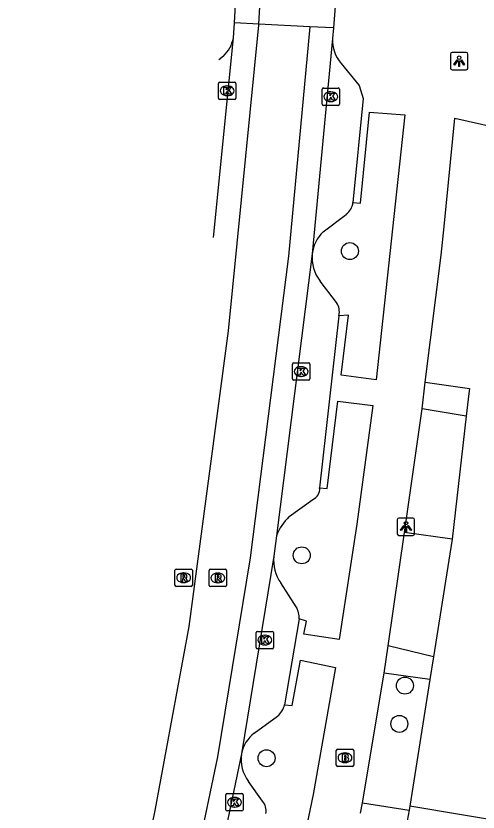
# Model space of a CAD drawing. Extents: x 163686 to 164493, y 382719 to 383870.
# Drawn here: x 163839.64 to 163866.23, y 383569.32 to 383615.18 of the extents above; entities that cross this region are included whole.
import ezdxf

# ---------------------------------------------------------------- set-up
doc = ezdxf.new("R2010")
doc.units = 0
for name, color, linetype in [('IMGEO_Boom', 7, 'Continuous'), ('IMGEO_Brandkraan', 7, 'Continuous'), ('IMGEO_Grasland_overig', 7, 'Continuous'), ('IMGEO_Groenvoorziening', 7, 'Continuous'), ('IMGEO_Kolk', 7, 'Continuous'), ('IMGEO_Lichtpunt', 7, 'Continuous'), ('IMGEO_Parkeervlak_open', 7, 'Continuous'), ('IMGEO_Rijbaan_lokaal_open', 7, 'Continuous'), ('IMGEO_Rioolput', 7, 'Continuous'), ('IMGEO_Voetpad_open', 7, 'Continuous')]:
    doc.layers.add(name, color=color, linetype=linetype)

msp = doc.modelspace()

# ---------------------------------------------------------------- linework, layer by layer
at = {"layer": 'IMGEO_Boom'}
for centre in [(163858.851, 383601.634), (163856.082, 383584.106), (163862.02, 383576.6), (163861.697, 383574.398), (163854.054, 383572.421)]:
    msp.add_circle(centre, 0.489, dxfattribs=at)
at = {"layer": 'IMGEO_Brandkraan'}
for p, q in [((163858.069, 383572.021), (163858.069, 383572.873)), ((163858.144, 383572.947), (163858.996, 383572.947)), ((163859.07, 383572.873), (163859.07, 383572.021)), ((163858.557, 383572.727), (163858.582, 383572.727)), ((163858.996, 383571.947), (163858.144, 383571.947)), ((163858.58, 383572.167), (163858.555, 383572.167))]:
    msp.add_line(p, q, dxfattribs=at)
for points in [[(163858.069, 383572.021), (163858.069, 383572.873)], [(163858.144, 383572.947), (163858.996, 383572.947)], [(163859.07, 383572.873), (163859.07, 383572.021)], [(163858.417, 383572.647), (163858.417, 383572.247), (163858.63, 383572.247)], [(163858.648, 383572.647), (163858.417, 383572.647)], [(163858.596, 383572.566), (163858.542, 383572.566), (163858.542, 383572.49)], [(163858.542, 383572.49), (163858.595, 383572.49)], [(163858.604, 383572.414), (163858.542, 383572.414), (163858.542, 383572.333)], [(163858.996, 383571.947), (163858.144, 383571.947)], [(163858.542, 383572.333), (163858.604, 383572.333)]]:
    msp.add_lwpolyline(points, dxfattribs=at)
for centre, radius, start, end in [((163858.146, 383572.871), 0.0765, 91.552, 178.448), ((163858.146, 383572.871), 0.0765, 91.552, 178.448), ((163858.994, 383572.871), 0.0765, 1.552, 88.448), ((163858.994, 383572.871), 0.0765, 1.552, 88.448), ((163858.597, 383572.528), 0.0379, 267.8285, 90.9355), ((163858.605, 383572.373), 0.0404, 269.8759, 90.5077), ((163858.652, 383572.502), 0.145, 59.4692, 91.5367), ((163858.677, 383572.549), 0.0922, 285.5137, 58.1501), ((163858.682, 383572.357), 0.105, 301.3115, 78.989), ((163858.146, 383572.023), 0.0765, 181.552, 268.448), ((163858.146, 383572.023), 0.0765, 181.552, 268.448), ((163858.636, 383572.498), 0.251, 268.6676, 293.5347), ((163858.994, 383572.023), 0.0765, 271.552, 358.448), ((163858.994, 383572.023), 0.0765, 271.552, 358.448)]:
    msp.add_arc(centre, radius, start, end, dxfattribs=at)
for centre, major_axis, ratio, start_param, end_param in [((163858.556, 383572.447), (-0.387, 0.002), 0.722429, 4.712389, 7.853982), ((163858.581, 383572.447), (-0.39, 0.002), 0.717154, 1.570796, 4.712389)]:
    msp.add_ellipse(centre, major_axis=major_axis, ratio=ratio, start_param=start_param, end_param=end_param, dxfattribs=at)
at = {"layer": 'IMGEO_Grasland_overig'}
for points in [[(163865.55, 383592.122), (163864.733, 383585.039)], [(163864.733, 383585.039), (163861.996, 383585.43)], [(163864.733, 383585.039), (163863.665, 383578.262)]]:
    msp.add_lwpolyline(points, dxfattribs=at)
at = {"layer": 'IMGEO_Groenvoorziening'}
msp.add_lwpolyline([(163863.459, 383576.954), (163862.31, 383569.665)], dxfattribs=at)
at = {"layer": 'IMGEO_Kolk'}
for p, q in [((163851.286, 383610.44), (163851.286, 383611.292)), ((163851.361, 383611.366), (163852.213, 383611.366)), ((163851.774, 383611.146), (163851.799, 383611.146)), ((163852.287, 383611.292), (163852.287, 383610.44)), ((163857.251, 383610.1), (163857.251, 383610.952)), ((163857.326, 383611.026), (163858.178, 383611.026)), ((163858.252, 383610.952), (163858.252, 383610.1)), ((163851.797, 383610.586), (163851.772, 383610.586)), ((163857.739, 383610.806), (163857.764, 383610.806)), ((163852.213, 383610.366), (163851.361, 383610.366)), ((163858.178, 383610.026), (163857.326, 383610.026)), ((163857.762, 383610.246), (163857.737, 383610.246)), ((163855.544, 383594.267), (163855.544, 383595.119)), ((163855.619, 383595.193), (163856.471, 383595.193)), ((163856.032, 383594.973), (163856.057, 383594.973)), ((163856.545, 383595.119), (163856.545, 383594.267)), ((163856.055, 383594.413), (163856.03, 383594.413)), ((163856.471, 383594.193), (163855.619, 383594.193)), ((163853.46, 383578.8), (163853.46, 383579.652)), ((163853.535, 383579.726), (163854.387, 383579.726)), ((163853.948, 383579.506), (163853.973, 383579.506)), ((163854.461, 383579.652), (163854.461, 383578.8)), ((163853.971, 383578.946), (163853.946, 383578.946)), ((163854.387, 383578.726), (163853.535, 383578.726)), ((163851.708, 383569.456), (163851.708, 383570.308)), ((163851.783, 383570.382), (163852.635, 383570.382)), ((163852.196, 383570.162), (163852.221, 383570.162)), ((163852.709, 383570.308), (163852.709, 383569.456)), ((163852.635, 383569.382), (163851.783, 383569.382)), ((163852.219, 383569.602), (163852.194, 383569.602))]:
    msp.add_line(p, q, dxfattribs=at)
for points in [[(163851.286, 383610.44), (163851.286, 383611.292)], [(163851.361, 383611.366), (163852.213, 383611.366)], [(163851.607, 383611.066), (163851.73, 383611.066), (163851.73, 383610.915), (163851.86, 383611.066), (163852.024, 383611.066), (163851.878, 383610.915), (163852.031, 383610.666), (163851.879, 383610.666), (163851.794, 383610.83), (163851.73, 383610.763), (163851.73, 383610.666), (163851.607, 383610.666), (163851.607, 383611.066)], [(163852.287, 383611.292), (163852.287, 383610.44)], [(163857.251, 383610.1), (163857.251, 383610.952)], [(163857.326, 383611.026), (163858.178, 383611.026)], [(163858.252, 383610.952), (163858.252, 383610.1)], [(163857.572, 383610.726), (163857.695, 383610.726), (163857.695, 383610.575), (163857.825, 383610.726), (163857.989, 383610.726), (163857.843, 383610.575), (163857.996, 383610.326), (163857.844, 383610.326), (163857.759, 383610.49), (163857.695, 383610.423), (163857.695, 383610.326), (163857.572, 383610.326), (163857.572, 383610.726)], [(163852.213, 383610.366), (163851.361, 383610.366)], [(163858.178, 383610.026), (163857.326, 383610.026)], [(163855.544, 383594.267), (163855.544, 383595.119)], [(163855.619, 383595.193), (163856.471, 383595.193)], [(163855.865, 383594.893), (163855.988, 383594.893), (163855.988, 383594.742), (163856.118, 383594.893), (163856.282, 383594.893), (163856.136, 383594.742), (163856.289, 383594.493), (163856.137, 383594.493), (163856.052, 383594.657), (163855.988, 383594.59), (163855.988, 383594.493), (163855.865, 383594.493), (163855.865, 383594.893)], [(163856.545, 383595.119), (163856.545, 383594.267)], [(163856.471, 383594.193), (163855.619, 383594.193)], [(163853.46, 383578.8), (163853.46, 383579.652)], [(163853.535, 383579.726), (163854.387, 383579.726)], [(163853.781, 383579.426), (163853.904, 383579.426), (163853.904, 383579.275), (163854.034, 383579.426), (163854.198, 383579.426), (163854.052, 383579.275), (163854.205, 383579.026), (163854.053, 383579.026), (163853.968, 383579.19), (163853.904, 383579.123), (163853.904, 383579.026), (163853.781, 383579.026), (163853.781, 383579.426)], [(163854.461, 383579.652), (163854.461, 383578.8)], [(163854.387, 383578.726), (163853.535, 383578.726)], [(163851.708, 383569.456), (163851.708, 383570.308)], [(163851.783, 383570.382), (163852.635, 383570.382)], [(163852.709, 383570.308), (163852.709, 383569.456)], [(163852.029, 383570.082), (163852.152, 383570.082), (163852.152, 383569.931), (163852.282, 383570.082), (163852.446, 383570.082), (163852.3, 383569.931), (163852.453, 383569.682), (163852.301, 383569.682), (163852.216, 383569.846), (163852.152, 383569.779), (163852.152, 383569.682), (163852.029, 383569.682), (163852.029, 383570.082)], [(163852.635, 383569.382), (163851.783, 383569.382)]]:
    msp.add_lwpolyline(points, dxfattribs=at)
for centre, start, end in [((163851.363, 383611.29), 91.552, 178.448), ((163851.363, 383611.29), 91.552, 178.448), ((163852.211, 383611.29), 1.552, 88.448), ((163852.211, 383611.29), 1.552, 88.448), ((163857.328, 383610.95), 91.552, 178.448), ((163857.328, 383610.95), 91.552, 178.448), ((163858.176, 383610.95), 1.552, 88.448), ((163858.176, 383610.95), 1.552, 88.448), ((163851.363, 383610.442), 181.552, 268.448), ((163851.363, 383610.442), 181.552, 268.448), ((163852.211, 383610.442), 271.552, 358.448), ((163852.211, 383610.442), 271.552, 358.448), ((163857.328, 383610.102), 181.552, 268.448), ((163857.328, 383610.102), 181.552, 268.448), ((163858.176, 383610.102), 271.552, 358.448), ((163858.176, 383610.102), 271.552, 358.448), ((163855.621, 383595.117), 91.552, 178.448), ((163855.621, 383595.117), 91.552, 178.448), ((163856.469, 383595.117), 1.552, 88.448), ((163856.469, 383595.117), 1.552, 88.448), ((163855.621, 383594.269), 181.552, 268.448), ((163855.621, 383594.269), 181.552, 268.448), ((163856.469, 383594.269), 271.552, 358.448), ((163856.469, 383594.269), 271.552, 358.448), ((163853.537, 383579.65), 91.552, 178.448), ((163853.537, 383579.65), 91.552, 178.448), ((163854.385, 383579.65), 1.552, 88.448), ((163854.385, 383579.65), 1.552, 88.448), ((163853.537, 383578.802), 181.552, 268.448), ((163853.537, 383578.802), 181.552, 268.448), ((163854.385, 383578.802), 271.552, 358.448), ((163854.385, 383578.802), 271.552, 358.448), ((163851.785, 383570.306), 91.552, 178.448), ((163851.785, 383570.306), 91.552, 178.448), ((163852.633, 383570.306), 1.552, 88.448), ((163852.633, 383570.306), 1.552, 88.448), ((163851.785, 383569.458), 181.552, 268.448), ((163851.785, 383569.458), 181.552, 268.448), ((163852.633, 383569.458), 271.552, 358.448), ((163852.633, 383569.458), 271.552, 358.448)]:
    msp.add_arc(centre, 0.0765, start, end, dxfattribs=at)
for centre, major_axis, ratio, start_param, end_param in [((163851.773, 383610.866), (-0.387, 0.002), 0.722429, 4.712389, 7.853982), ((163851.798, 383610.866), (-0.39, 0.002), 0.717154, 1.570796, 4.712389), ((163857.738, 383610.526), (-0.387, 0.002), 0.722429, 4.712389, 7.853982), ((163857.763, 383610.526), (-0.39, 0.002), 0.717154, 1.570796, 4.712389), ((163856.031, 383594.693), (-0.387, 0.002), 0.722429, 4.712389, 7.853982), ((163856.056, 383594.693), (-0.39, 0.002), 0.717154, 1.570796, 4.712389), ((163853.947, 383579.226), (-0.387, 0.002), 0.722429, 4.712389, 7.853982), ((163853.972, 383579.226), (-0.39, 0.002), 0.717154, 1.570796, 4.712389), ((163852.195, 383569.882), (-0.387, 0.002), 0.722429, 4.712389, 7.853982), ((163852.22, 383569.882), (-0.39, 0.002), 0.717154, 1.570796, 4.712389)]:
    msp.add_ellipse(centre, major_axis=major_axis, ratio=ratio, start_param=start_param, end_param=end_param, dxfattribs=at)
at = {"layer": 'IMGEO_Lichtpunt'}
for p, q in [((163864.643, 383612.977), (163864.643, 383612.17)), ((163864.643, 383612.977), (163864.643, 383612.17)), ((163865.545, 383613.072), (163864.737, 383613.072)), ((163865.545, 383613.072), (163864.737, 383613.072)), ((163865.639, 383612.17), (163865.639, 383612.977)), ((163865.639, 383612.17), (163865.639, 383612.977)), ((163864.737, 383612.076), (163865.545, 383612.076)), ((163864.737, 383612.076), (163865.545, 383612.076)), ((163861.579, 383586.156), (163861.579, 383585.349)), ((163861.579, 383586.156), (163861.579, 383585.349)), ((163862.481, 383586.251), (163861.673, 383586.251)), ((163862.481, 383586.251), (163861.673, 383586.251)), ((163862.575, 383585.349), (163862.575, 383586.156)), ((163862.575, 383585.349), (163862.575, 383586.156)), ((163861.673, 383585.255), (163862.481, 383585.255)), ((163861.673, 383585.255), (163862.481, 383585.255))]:
    msp.add_line(p, q, dxfattribs=at)
for points in [[(163865.017, 383612.641), (163865.056, 383612.613), (163864.868, 383612.351), (163864.83, 383612.378), (163865.017, 383612.641)], [(163865.119, 383612.593), (163865.166, 383612.593), (163865.166, 383612.271), (163865.119, 383612.271), (163865.119, 383612.593)], [(163865.229, 383612.613), (163865.267, 383612.64), (163865.454, 383612.378), (163865.415, 383612.35), (163865.229, 383612.613)], [(163861.953, 383585.82), (163861.992, 383585.792), (163861.804, 383585.53), (163861.766, 383585.557), (163861.953, 383585.82)], [(163862.055, 383585.772), (163862.102, 383585.772), (163862.102, 383585.45), (163862.055, 383585.45), (163862.055, 383585.772)], [(163862.165, 383585.792), (163862.203, 383585.819), (163862.39, 383585.557), (163862.351, 383585.529), (163862.165, 383585.792)]]:
    msp.add_lwpolyline(points, dxfattribs=at)
for centre in [(163865.142, 383612.775), (163862.078, 383585.954)]:
    msp.add_circle(centre, 0.0994, dxfattribs=at)
for centre, start, end in [((163864.737, 383612.977), 90, 180), ((163864.737, 383612.977), 90, 180), ((163865.545, 383612.977), 0, 90), ((163865.545, 383612.977), 0, 90), ((163864.737, 383612.17), 180, 270), ((163864.737, 383612.17), 180, 270), ((163865.545, 383612.17), 270, 0), ((163865.545, 383612.17), 270, 360), ((163861.673, 383586.156), 90, 180), ((163861.673, 383586.156), 90, 180), ((163862.481, 383586.156), 0, 90), ((163862.481, 383586.156), 0, 90), ((163861.673, 383585.349), 180, 270), ((163861.673, 383585.349), 180, 270), ((163862.481, 383585.349), 270, 0), ((163862.481, 383585.349), 270, 360)]:
    msp.add_arc(centre, 0.0946, start, end, dxfattribs=at)
at = {"layer": 'IMGEO_Parkeervlak_open'}
for points in [[(163857.312, 383602.745), (163858.637, 383603.749)], [(163858.079, 383598.664), (163857.138, 383599.892)], [(163855.367, 383586.334), (163856.714, 383587.331)], [(163855.767, 383581.136), (163854.881, 383582.514)], [(163853.352, 383573.87), (163854.684, 383574.84)], [(163853.825, 383569.946), (163853.016, 383571.078)]]:
    msp.add_lwpolyline(points, dxfattribs=at)
for centre, radius, start, end in [((163858.064, 383604.533), 0.971, 306.1813, 353.6748), ((163858.776, 383601.226), 2.109, 133.9548, 173.0964), ((163858.982, 383601.281), 2.308, 175.0517, 216.9916), ((163857.331, 383598.137), 0.915, 345.7257, 35.1919), ((163856.453, 383587.939), 0.662, 293.2074, 5.3695), ((163857.182, 383584.318), 2.713, 132.0099, 160.274), ((163856.608, 383583.785), 2.144, 172.906, 216.357), ((163854.671, 383580.522), 1.257, 356.4143, 29.2728), ((163853.891, 383575.783), 1.232, 310.0376, 346.7957), ((163854.54, 383572.314), 1.957, 127.3529, 169.4907), ((163854.751, 383572.362), 2.158, 171.7634, 216.4952), ((163853.189, 383569.398), 0.839, 348.6467, 40.7454)]:
    msp.add_arc(centre, radius, start, end, dxfattribs=at)
at = {"layer": 'IMGEO_Rijbaan_lokaal_open'}
for points in [[(163853.611, 383614.711), (163854.155, 383624.069), (163854.579, 383637.11)], [(163858.205, 383618.259), (163857.906, 383614.484)], [(163852.212, 383614.785), (163852.353, 383617.288)], [(163839.635, 383532.885), (163843.297, 383548.186), (163847.655, 383569.408), (163849.599, 383579.998), (163851.868, 383597.032), (163853.607, 383614.65), (163853.611, 383614.711)], [(163852.148, 383613.922), (163852.212, 383614.785)], [(163853.611, 383614.711), (163852.212, 383614.785)], [(163856.556, 383614.555), (163853.611, 383614.711)], [(163856.556, 383614.555), (163855.313, 383601.338), (163853.116, 383583.962), (163851.237, 383572.497), (163846.216, 383548.462), (163842.431, 383532.25)], [(163857.906, 383614.484), (163856.556, 383614.555)], [(163857.906, 383614.484), (163857.86, 383613.887)], [(163850.997, 383602.41), (163852.148, 383613.922)], [(163857.86, 383613.887), (163856.682, 383601.48)], [(163856.682, 383601.48), (163854.629, 383585.234)], [(163854.629, 383585.234), (163854.48, 383584.05)], [(163854.48, 383584.05), (163852.615, 383572.671)], [(163852.615, 383572.671), (163847.592, 383548.605)]]:
    msp.add_lwpolyline(points, dxfattribs=at)
at = {"layer": 'IMGEO_Rioolput'}
for p, q in [((163848.785, 383582.392), (163848.785, 383583.244)), ((163848.86, 383583.318), (163849.712, 383583.318)), ((163849.273, 383583.098), (163849.298, 383583.098)), ((163849.786, 383583.244), (163849.786, 383582.392)), ((163850.753, 383582.377), (163850.753, 383583.229)), ((163850.828, 383583.303), (163851.68, 383583.303)), ((163851.241, 383583.083), (163851.266, 383583.083)), ((163851.754, 383583.229), (163851.754, 383582.377)), ((163849.296, 383582.538), (163849.271, 383582.538)), ((163851.264, 383582.523), (163851.239, 383582.523)), ((163849.712, 383582.318), (163848.86, 383582.318)), ((163851.68, 383582.303), (163850.828, 383582.303))]:
    msp.add_line(p, q, dxfattribs=at)
for points in [[(163848.785, 383582.392), (163848.785, 383583.244)], [(163848.86, 383583.318), (163849.712, 383583.318)], [(163849.374, 383583.016), (163849.122, 383583.018), (163849.122, 383582.618)], [(163849.786, 383583.244), (163849.786, 383582.392)], [(163850.753, 383582.377), (163850.753, 383583.229)], [(163850.828, 383583.303), (163851.68, 383583.303)], [(163851.342, 383583.001), (163851.09, 383583.003), (163851.09, 383582.603)], [(163851.754, 383583.229), (163851.754, 383582.377)], [(163849.122, 383582.618), (163849.246, 383582.618), (163849.246, 383582.78), (163849.257, 383582.78)], [(163849.3, 383582.937), (163849.246, 383582.937), (163849.246, 383582.856)], [(163849.246, 383582.856), (163849.298, 383582.856)], [(163849.304, 383582.751), (163849.375, 383582.618), (163849.515, 383582.618), (163849.45, 383582.744)], [(163851.09, 383582.603), (163851.214, 383582.603), (163851.214, 383582.765), (163851.225, 383582.765)], [(163851.268, 383582.922), (163851.214, 383582.922), (163851.214, 383582.841)], [(163851.214, 383582.841), (163851.266, 383582.841)], [(163851.272, 383582.736), (163851.343, 383582.603), (163851.483, 383582.603), (163851.418, 383582.729)], [(163849.712, 383582.318), (163848.86, 383582.318)], [(163851.68, 383582.303), (163850.828, 383582.303)]]:
    msp.add_lwpolyline(points, dxfattribs=at)
for centre, radius, start, end in [((163848.862, 383583.242), 0.0765, 91.552, 178.448), ((163848.862, 383583.242), 0.0765, 91.552, 178.448), ((163849.373, 383582.906), 0.109, 350.3612, 89.416), ((163849.71, 383583.242), 0.0765, 1.552, 88.448), ((163849.71, 383583.242), 0.0765, 1.552, 88.448), ((163850.83, 383583.227), 0.0765, 91.552, 178.448), ((163850.83, 383583.227), 0.0765, 91.552, 178.448), ((163851.341, 383582.891), 0.109, 350.3612, 89.416), ((163851.678, 383583.227), 0.0765, 1.552, 88.448), ((163851.678, 383583.227), 0.0765, 1.552, 88.448), ((163849.256, 383582.727), 0.0533, 26.0293, 88.6989), ((163849.282, 383583.045), 0.19, 274.7715, 282.9687), ((163849.306, 383582.841), 0.0964, 77.0061, 93.1865), ((163849.32, 383582.898), 0.0378, 276.6634, 79.6772), ((163849.371, 383582.906), 0.112, 277.5842, 350.9817), ((163849.355, 383582.691), 0.108, 29.5134, 73.7905), ((163851.224, 383582.712), 0.0533, 26.0293, 88.6989), ((163851.25, 383583.03), 0.19, 274.7715, 282.9687), ((163851.274, 383582.826), 0.0964, 77.0061, 93.1865), ((163851.288, 383582.883), 0.0378, 276.6634, 79.6772), ((163851.339, 383582.891), 0.112, 277.5842, 350.9817), ((163851.323, 383582.676), 0.108, 29.5134, 73.7905), ((163848.862, 383582.394), 0.0765, 181.552, 268.448), ((163848.862, 383582.394), 0.0765, 181.552, 268.448), ((163849.71, 383582.394), 0.0765, 271.552, 358.448), ((163849.71, 383582.394), 0.0765, 271.552, 358.448), ((163850.83, 383582.379), 0.0765, 181.552, 268.448), ((163850.83, 383582.379), 0.0765, 181.552, 268.448), ((163851.678, 383582.379), 0.0765, 271.552, 358.448), ((163851.678, 383582.379), 0.0765, 271.552, 358.448)]:
    msp.add_arc(centre, radius, start, end, dxfattribs=at)
for centre, major_axis, ratio, start_param, end_param in [((163849.272, 383582.818), (-0.387, 0.002), 0.722429, 4.712389, 7.853982), ((163849.297, 383582.818), (-0.39, 0.002), 0.717154, 1.570796, 4.712389), ((163851.24, 383582.803), (-0.387, 0.002), 0.722429, 4.712389, 7.853982), ((163851.265, 383582.803), (-0.39, 0.002), 0.717154, 1.570796, 4.712389)]:
    msp.add_ellipse(centre, major_axis=major_axis, ratio=ratio, start_param=start_param, end_param=end_param, dxfattribs=at)
at = {"layer": 'IMGEO_Voetpad_open'}
for points in [[(163851.572, 383612.861), (163851.32, 383612.651)], [(163858.351, 383612.439), (163859.392, 383611.173), (163859.618, 383610.42), (163859.029, 383604.426)], [(163859.029, 383604.426), (163859.465, 383604.4), (163859.973, 383609.635), (163862.02, 383609.482), (163860.366, 383594.222), (163858.342, 383594.483), (163858.776, 383597.934), (163858.218, 383597.911)], [(163863.187, 383594.076), (163864.101, 383601.396), (163864.286, 383603.053), (163864.894, 383609.288), (163867.198, 383608.763)], [(163858.218, 383597.911), (163857.112, 383588.001)], [(163863.013, 383592.554), (163863.187, 383594.076)], [(163863.187, 383594.076), (163865.734, 383593.713), (163865.7, 383593.422), (163865.55, 383592.122)], [(163857.112, 383588.001), (163857.544, 383587.95), (163858.162, 383592.986), (163860.171, 383592.744), (163859.248, 383585.901), (163858.234, 383579.265), (163856.208, 383579.562), (163856.355, 383580.311), (163855.925, 383580.443)], [(163861.996, 383585.43), (163863.013, 383592.554)], [(163865.55, 383592.122), (163863.013, 383592.554)], [(163861.063, 383578.891), (163861.996, 383585.43)], [(163900.285, 383582.912), (163896.923, 383565.414), (163896.71, 383565.021), (163896.384, 383564.708), (163895.992, 383564.564), (163895.234, 383564.602), (163874.316, 383567.651), (163862.31, 383569.665)], [(163855.925, 383580.443), (163855.091, 383575.502)], [(163860.834, 383577.321), (163861.063, 383578.891)], [(163863.665, 383578.262), (163861.063, 383578.891)], [(163855.091, 383575.502), (163855.538, 383575.458), (163856.008, 383578.066), (163858.022, 383577.65), (163856.736, 383570.322), (163855.433, 383564.078)], [(163863.665, 383578.262), (163863.459, 383576.954)], [(163859.582, 383569.856), (163860.834, 383577.321)], [(163863.459, 383576.954), (163860.834, 383577.321)], [(163859.462, 383569.253), (163859.582, 383569.856)], [(163859.582, 383569.856), (163862.272, 383569.423)], [(163862.31, 383569.665), (163862.272, 383569.423)], [(163862.272, 383569.423), (163862.142, 383568.815)]]:
    msp.add_lwpolyline(points, dxfattribs=at)
for centre, radius, start, end in [((163850.21, 383614.287), 1.972, 313.6798, 349.3265), ((163859.82, 383613.744), 1.965, 175.8378, 221.6246)]:
    msp.add_arc(centre, radius, start, end, dxfattribs=at)

doc.saveas('drawing.dxf')
